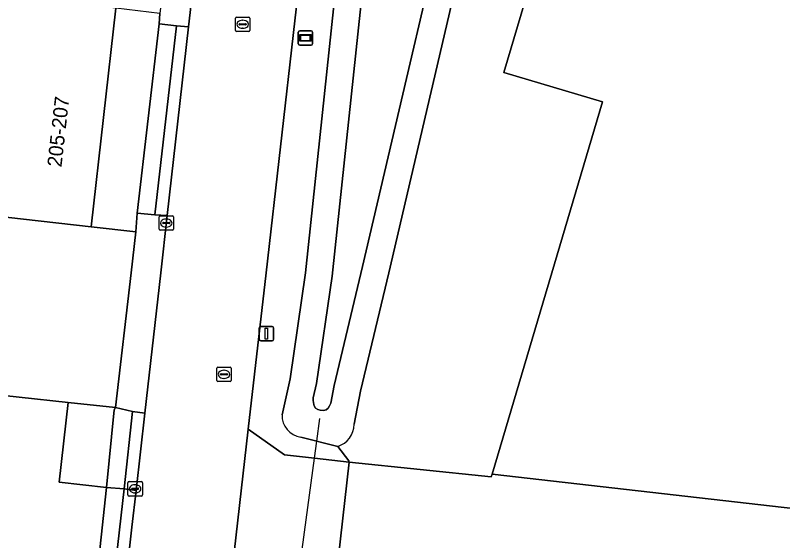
# Model space of a CAD drawing. Extents: x 161385 to 162589, y 388479 to 389756.
# Drawn here: x 162330.1 to 162383.4, y 388731.4 to 388767.9 of the extents above; entities that cross this region are included whole.
import ezdxf

# ---------------------------------------------------------------- set-up
doc = ezdxf.new("R2010")
doc.units = 0
for name, color, linetype in [('IMGEO_Berm_groen', 7, 'Continuous'), ('IMGEO_Duiker', 7, 'Continuous'), ('IMGEO_Erf', 7, 'Continuous'), ('IMGEO_Groenvoorziening', 7, 'Continuous'), ('IMGEO_Kolk', 7, 'Continuous'), ('IMGEO_Lichtmast', 7, 'Continuous'), ('IMGEO_Oever', 7, 'Continuous'), ('IMGEO_Pand', 7, 'Continuous'), ('IMGEO_Pand_nummerreeks', 7, 'Continuous'), ('IMGEO_Parkeervlak_open', 7, 'Continuous'), ('IMGEO_Rijbaan_lokaal_gesloten', 7, 'Continuous'), ('IMGEO_Rioolput', 7, 'Continuous'), ('IMGEO_Voetpad_open', 7, 'Continuous'), ('IMGEO_Waterloop', 7, 'Continuous'), ('IMGEO_Wegwijzer', 7, 'Continuous')]:
    doc.layers.add(name, color=color, linetype=linetype)

msp = doc.modelspace()

# ---------------------------------------------------------------- linework, layer by layer
at = {"layer": 'IMGEO_Berm_groen'}
for points in [[(162351.507, 388784.973), (162347.508, 388750), (162346.266, 388739.136), (162348.797, 388737.364), (162350.868, 388737.124), (162353.271, 388736.845), (162353.252, 388736.953), (162352.485, 388737.95), (162349.912, 388738.601)], [(162348.615, 388740.14), (162349.171, 388742.638), (162350.241, 388750), (162353.858, 388784.024)]]:
    msp.add_lwpolyline(points, dxfattribs=at)
for points in [[(162342.124, 388767.05), (162341.289, 388767.134), (162339.784, 388754.015), (162340.637, 388753.967)], [(162339.087, 388740.255), (162338.244, 388740.364), (162337.644, 388735.007), (162338.482, 388734.9)]]:
    msp.add_lwpolyline(points, close=True, dxfattribs=at)
msp.add_arc((162350.129, 388740.1), 1.515, 178.4978, 261.7476, dxfattribs=at)
at = {"layer": 'IMGEO_Duiker'}
msp.add_lwpolyline([(162348.984, 388723.268), (162349.236, 388725.119), (162349.427, 388726.526), (162350.868, 388737.124), (162351.03, 388738.318), (162351.242, 388739.878)], dxfattribs=at)
at = {"layer": 'IMGEO_Erf'}
for points in [[(162406.633, 388731.063), (162412.095, 388778.923), (162412.94, 388785.911), (162406.049, 388786.722), (162399.91, 388787.404), (162391.318, 388788.343), (162391.311, 388787.935), (162390.162, 388788.053), (162389.444, 388781.366), (162399.06, 388780.298), (162393.628, 388732.565), (162363.204, 388736.022), (162363.147, 388735.83), (162353.271, 388736.845), (162352.07, 388726.225)], [(162326.936, 388741.737), (162333.762, 388740.999), (162337.055, 388740.646), (162338.13, 388750), (162338.455, 388752.823), (162335.369, 388753.18), (162277.505, 388759.734)]]:
    msp.add_lwpolyline(points, dxfattribs=at)
at = {"layer": 'IMGEO_Groenvoorziening'}
for points in [[(162370.877, 388761.846), (162364.027, 388763.89), (162371.926, 388790.534), (162391.318, 388788.343), (162399.91, 388787.404), (162398.932, 388790.608), (162388.673, 388791.789), (162371.594, 388793.742), (162365.122, 388794.512), (162364.471, 388787.302), (162364.13, 388783.523), (162363.459, 388781.811), (162356.029, 388750), (162354.058, 388741.791), (162353.626, 388739.483)], [(162352.485, 388737.95), (162353.252, 388736.953), (162353.271, 388736.845), (162363.147, 388735.83), (162363.204, 388736.022), (162370.877, 388761.846)]]:
    msp.add_lwpolyline(points, dxfattribs=at)
for points in [[(162338.562, 388754.139), (162340.077, 388767.261), (162340.139, 388767.971), (162337.086, 388768.346), (162335.369, 388753.18), (162338.455, 388752.823)], [(162336.951, 388740.497), (162337.055, 388740.646), (162333.762, 388740.999), (162333.138, 388735.461), (162336.423, 388735.109)]]:
    msp.add_lwpolyline(points, close=True, dxfattribs=at)
msp.add_arc((162351.999, 388739.503), 1.627, 287.3793, 359.3007, dxfattribs=at)
at = {"layer": 'IMGEO_Kolk'}
for p, q in [((162340.076, 388753.018), (162340.076, 388753.87)), ((162340.151, 388753.944), (162341.003, 388753.944)), ((162340.335, 388753.438), (162340.335, 388753.45)), ((162340.378, 388753.487), (162340.776, 388753.487)), ((162340.564, 388753.724), (162340.589, 388753.724)), ((162340.819, 388753.45), (162340.819, 388753.438)), ((162341.077, 388753.87), (162341.077, 388753.018)), ((162341.003, 388752.944), (162340.151, 388752.944)), ((162340.773, 388753.401), (162340.375, 388753.401)), ((162340.587, 388753.164), (162340.562, 388753.164)), ((162337.915, 388734.58), (162337.915, 388735.432)), ((162337.99, 388735.506), (162338.842, 388735.506)), ((162338.916, 388735.432), (162338.916, 388734.58)), ((162338.174, 388735), (162338.174, 388735.012)), ((162338.612, 388734.963), (162338.214, 388734.963)), ((162338.217, 388735.049), (162338.615, 388735.049)), ((162338.403, 388735.286), (162338.428, 388735.286)), ((162338.658, 388735.012), (162338.658, 388735)), ((162338.842, 388734.506), (162337.99, 388734.506)), ((162338.426, 388734.726), (162338.401, 388734.726))]:
    msp.add_line(p, q, dxfattribs=at)
for points in [[(162340.076, 388753.018), (162340.076, 388753.87)], [(162340.151, 388753.944), (162341.003, 388753.944)], [(162341.077, 388753.87), (162341.077, 388753.018)], [(162341.003, 388752.944), (162340.151, 388752.944)], [(162337.915, 388734.58), (162337.915, 388735.432)], [(162337.99, 388735.506), (162338.842, 388735.506)], [(162338.916, 388735.432), (162338.916, 388734.58)], [(162338.842, 388734.506), (162337.99, 388734.506)]]:
    msp.add_lwpolyline(points, dxfattribs=at)
for centre, radius, start, end in [((162340.153, 388753.868), 0.0765, 91.552, 178.448), ((162340.153, 388753.868), 0.0765, 91.552, 178.448), ((162340.375, 388753.447), 0.0403, 85.8775, 175.7526), ((162340.78, 388753.449), 0.0386, 1.7309, 96.639), ((162341.001, 388753.868), 0.0765, 1.552, 88.448), ((162341.001, 388753.868), 0.0765, 1.552, 88.448), ((162340.153, 388753.02), 0.0765, 181.552, 268.448), ((162340.153, 388753.02), 0.0765, 181.552, 268.448), ((162340.372, 388753.437), 0.0366, 178.938, 274.7102), ((162340.776, 388753.444), 0.043, 264.8664, 352.4533), ((162341.001, 388753.02), 0.0765, 271.552, 358.448), ((162341.001, 388753.02), 0.0765, 271.552, 358.448), ((162337.992, 388735.43), 0.0765, 91.552, 178.448), ((162337.992, 388735.43), 0.0765, 91.552, 178.448), ((162338.84, 388735.43), 0.0765, 1.552, 88.448), ((162338.84, 388735.43), 0.0765, 1.552, 88.448), ((162338.214, 388735.009), 0.0403, 85.8775, 175.7526), ((162338.211, 388734.999), 0.0366, 178.938, 274.7102), ((162338.615, 388735.006), 0.043, 264.8664, 352.4533), ((162338.619, 388735.011), 0.0386, 1.7309, 96.639), ((162337.992, 388734.582), 0.0765, 181.552, 268.448), ((162337.992, 388734.582), 0.0765, 181.552, 268.448), ((162338.84, 388734.582), 0.0765, 271.552, 358.448), ((162338.84, 388734.582), 0.0765, 271.552, 358.448)]:
    msp.add_arc(centre, radius, start, end, dxfattribs=at)
for centre, major_axis, ratio, start_param, end_param in [((162340.563, 388753.444), (-0.387, 0.002), 0.722429, 4.712389, 7.853982), ((162340.588, 388753.444), (-0.39, 0.002), 0.717154, 1.570796, 4.712389), ((162338.402, 388735.006), (-0.387, 0.002), 0.722429, 4.712389, 7.853982), ((162338.427, 388735.006), (-0.39, 0.002), 0.717154, 1.570796, 4.712389)]:
    msp.add_ellipse(centre, major_axis=major_axis, ratio=ratio, start_param=start_param, end_param=end_param, dxfattribs=at)
at = {"layer": 'IMGEO_Lichtmast'}
for p, q in [((162347.035, 388745.37), (162347.035, 388746.17)), ((162347.035, 388746.17), (162347.035, 388745.37)), ((162347.135, 388746.27), (162347.925, 388746.27)), ((162347.925, 388746.27), (162347.135, 388746.27)), ((162348.025, 388746.17), (162348.025, 388745.37)), ((162348.025, 388745.37), (162348.025, 388746.17)), ((162347.925, 388745.27), (162347.135, 388745.27)), ((162347.135, 388745.27), (162347.925, 388745.27))]:
    msp.add_line(p, q, dxfattribs=at)
msp.add_lwpolyline([(162347.455, 388746.145), (162347.605, 388746.145), (162347.605, 388745.395), (162347.455, 388745.395), (162347.455, 388746.145)], dxfattribs=at)
for centre, start, end in [((162347.135, 388746.17), 90, 180), ((162347.135, 388746.17), 90, 180), ((162347.925, 388746.17), 0, 90), ((162347.925, 388746.17), 360, 90), ((162347.135, 388745.37), 180, 270), ((162347.135, 388745.37), 180, 270), ((162347.925, 388745.37), 270, 0), ((162347.925, 388745.37), 270, 0)]:
    msp.add_arc(centre, 0.1, start, end, dxfattribs=at)
at = {"layer": 'IMGEO_Oever'}
for points in [[(162362.475, 388785.925), (162362.297, 388783.956), (162361.674, 388782.366), (162354.215, 388750.43), (162352.234, 388742.18), (162352.006, 388740.959), (162351.919, 388740.769), (162351.816, 388740.604), (162351.686, 388740.494), (162351.501, 388740.445), (162351.257, 388740.46), (162351.103, 388740.498), (162350.936, 388740.601), (162350.848, 388740.757), (162350.82, 388740.858), (162350.79, 388741.139), (162350.789, 388741.329), (162351.006, 388742.301), (162352.091, 388749.767), (162355.708, 388783.794)], [(162353.858, 388784.024), (162350.241, 388750), (162349.171, 388742.638), (162348.615, 388740.14)], [(162353.626, 388739.483), (162354.058, 388741.791), (162356.029, 388750), (162363.459, 388781.811)], [(162349.912, 388738.601), (162352.485, 388737.95)]]:
    msp.add_lwpolyline(points, dxfattribs=at)
for centre, radius, start, end in [((162350.129, 388740.1), 1.515, 178.4978, 261.7476), ((162351.999, 388739.503), 1.627, 287.3793, 359.3007)]:
    msp.add_arc(centre, radius, start, end, dxfattribs=at)
at = {"layer": 'IMGEO_Pand'}
for points in [[(162391.318, 388788.343), (162371.926, 388790.534), (162364.027, 388763.89), (162370.877, 388761.846), (162363.204, 388736.022), (162393.628, 388732.565), (162399.06, 388780.298), (162389.444, 388781.366), (162390.162, 388788.053), (162391.311, 388787.935)], [(162335.369, 388753.18), (162337.086, 388768.346), (162330.125, 388769.129), (162330.688, 388773.968), (162279.747, 388779.705), (162277.505, 388759.734)]]:
    msp.add_lwpolyline(points, close=True, dxfattribs=at)
at = {"layer": 'IMGEO_Parkeervlak_open'}
msp.add_lwpolyline([(162335.69, 388728.208), (162336.423, 388735.109), (162333.138, 388735.461), (162333.762, 388740.999), (162326.936, 388741.737), (162324.434, 388720.007), (162331.4, 388719.2), (162332.085, 388724.677), (162335.236, 388724.284)], close=True, dxfattribs=at)
at = {"layer": 'IMGEO_Rijbaan_lokaal_gesloten'}
msp.add_lwpolyline([(162344.45, 388723.253), (162346.266, 388739.136), (162347.508, 388750), (162351.507, 388784.973), (162344.038, 388783.802), (162342.836, 388773.285), (162342.124, 388767.05), (162340.637, 388753.967), (162340.189, 388750), (162339.087, 388740.255), (162338.482, 388734.9), (162338.192, 388732.338), (162337.703, 388727.976)], dxfattribs=at)
at = {"layer": 'IMGEO_Rioolput'}
for p, q in [((162345.383, 388766.806), (162345.383, 388767.658)), ((162345.458, 388767.732), (162346.31, 388767.732)), ((162345.871, 388767.512), (162345.896, 388767.512)), ((162346.384, 388767.658), (162346.384, 388766.806)), ((162345.642, 388767.226), (162345.642, 388767.238)), ((162346.08, 388767.189), (162345.682, 388767.189)), ((162345.685, 388767.275), (162346.083, 388767.275)), ((162345.894, 388766.952), (162345.869, 388766.952)), ((162346.126, 388767.238), (162346.126, 388767.226)), ((162346.31, 388766.732), (162345.458, 388766.732)), ((162344.085, 388742.523), (162344.085, 388743.375)), ((162344.16, 388743.449), (162345.012, 388743.449)), ((162345.086, 388743.375), (162345.086, 388742.523)), ((162344.344, 388742.943), (162344.344, 388742.955)), ((162344.782, 388742.906), (162344.384, 388742.906)), ((162344.387, 388742.992), (162344.785, 388742.992)), ((162344.573, 388743.229), (162344.598, 388743.229)), ((162344.828, 388742.955), (162344.828, 388742.943)), ((162345.012, 388742.449), (162344.16, 388742.449)), ((162344.596, 388742.669), (162344.571, 388742.669))]:
    msp.add_line(p, q, dxfattribs=at)
for points in [[(162345.383, 388766.806), (162345.383, 388767.658)], [(162345.458, 388767.732), (162346.31, 388767.732)], [(162346.384, 388767.658), (162346.384, 388766.806)], [(162346.31, 388766.732), (162345.458, 388766.732)], [(162344.085, 388742.523), (162344.085, 388743.375)], [(162344.16, 388743.449), (162345.012, 388743.449)], [(162345.086, 388743.375), (162345.086, 388742.523)], [(162345.012, 388742.449), (162344.16, 388742.449)]]:
    msp.add_lwpolyline(points, dxfattribs=at)
for centre, radius, start, end in [((162345.46, 388767.656), 0.0765, 91.552, 178.448), ((162345.46, 388767.656), 0.0765, 91.552, 178.448), ((162346.308, 388767.656), 0.0765, 1.552, 88.448), ((162346.308, 388767.656), 0.0765, 1.552, 88.448), ((162345.46, 388766.808), 0.0765, 181.552, 268.448), ((162345.46, 388766.808), 0.0765, 181.552, 268.448), ((162345.682, 388767.235), 0.0403, 85.8775, 175.7526), ((162345.679, 388767.225), 0.0366, 178.938, 274.7102), ((162346.083, 388767.232), 0.043, 264.8664, 352.4533), ((162346.087, 388767.237), 0.0386, 1.7309, 96.639), ((162346.308, 388766.808), 0.0765, 271.552, 358.448), ((162346.308, 388766.808), 0.0765, 271.552, 358.448), ((162344.162, 388743.373), 0.0765, 91.552, 178.448), ((162344.162, 388743.373), 0.0765, 91.552, 178.448), ((162345.01, 388743.373), 0.0765, 1.552, 88.448), ((162345.01, 388743.373), 0.0765, 1.552, 88.448), ((162344.384, 388742.952), 0.0403, 85.8775, 175.7526), ((162344.381, 388742.942), 0.0366, 178.938, 274.7102), ((162344.785, 388742.949), 0.043, 264.8664, 352.4533), ((162344.789, 388742.954), 0.0386, 1.7309, 96.639), ((162344.162, 388742.525), 0.0765, 181.552, 268.448), ((162344.162, 388742.525), 0.0765, 181.552, 268.448), ((162345.01, 388742.525), 0.0765, 271.552, 358.448), ((162345.01, 388742.525), 0.0765, 271.552, 358.448)]:
    msp.add_arc(centre, radius, start, end, dxfattribs=at)
for centre, major_axis, ratio, start_param, end_param in [((162345.87, 388767.232), (-0.387, 0.002), 0.722429, 4.712389, 7.853982), ((162345.895, 388767.232), (-0.39, 0.002), 0.717154, 1.570796, 4.712389), ((162344.572, 388742.949), (-0.387, 0.002), 0.722429, 4.712389, 7.853982), ((162344.597, 388742.949), (-0.39, 0.002), 0.717154, 1.570796, 4.712389)]:
    msp.add_ellipse(centre, major_axis=major_axis, ratio=ratio, start_param=start_param, end_param=end_param, dxfattribs=at)
at = {"layer": 'IMGEO_Voetpad_open'}
for points in [[(162340.788, 388773.594), (162340.71, 388772.751), (162340.139, 388767.971), (162340.077, 388767.261), (162341.289, 388767.134), (162342.124, 388767.05), (162342.836, 388773.285), (162344.038, 388783.802), (162343.152, 388783.876), (162341.98, 388784.02), (162341.961, 388783.856)], [(162339.784, 388754.015), (162341.289, 388767.134), (162340.077, 388767.261), (162338.562, 388754.139)], [(162338.244, 388740.364), (162339.087, 388740.255), (162340.189, 388750), (162340.637, 388753.967), (162339.784, 388754.015), (162338.562, 388754.139), (162338.455, 388752.823), (162338.13, 388750), (162337.055, 388740.646)], [(162337.644, 388735.007), (162338.244, 388740.364), (162337.055, 388740.646), (162336.951, 388740.497), (162336.423, 388735.109)], [(162350.868, 388737.124), (162348.797, 388737.364), (162346.266, 388739.136), (162344.45, 388723.253), (162347.961, 388726.693), (162349.427, 388726.526), (162352.07, 388726.225), (162353.271, 388736.845)], [(162336.869, 388728.082), (162337.644, 388735.007), (162336.423, 388735.109), (162335.69, 388728.208)], [(162336.869, 388728.082), (162337.703, 388727.976), (162338.192, 388732.338), (162338.482, 388734.9), (162337.644, 388735.007)]]:
    msp.add_lwpolyline(points, close=True, dxfattribs=at)
at = {"layer": 'IMGEO_Waterloop'}
msp.add_lwpolyline([(162355.817, 388784.557), (162355.708, 388783.794), (162352.091, 388749.767), (162351.006, 388742.301), (162350.789, 388741.329), (162350.79, 388741.139), (162350.82, 388740.858), (162350.848, 388740.757), (162350.936, 388740.601), (162351.103, 388740.498), (162351.257, 388740.46), (162351.501, 388740.445), (162351.686, 388740.494), (162351.816, 388740.604), (162351.919, 388740.769), (162352.006, 388740.959), (162352.234, 388742.18), (162354.215, 388750.43), (162361.674, 388782.366), (162362.297, 388783.956), (162362.475, 388785.925)], dxfattribs=at)
at = {"layer": 'IMGEO_Wegwijzer'}
for p, q in [((162349.843, 388766.784), (162350.633, 388766.784)), ((162350.633, 388766.784), (162349.843, 388766.784)), ((162349.743, 388765.884), (162349.743, 388766.684)), ((162349.743, 388766.684), (162349.743, 388765.884)), ((162350.733, 388766.684), (162350.733, 388765.884)), ((162350.733, 388765.884), (162350.733, 388766.684)), ((162350.633, 388765.784), (162349.843, 388765.784)), ((162349.843, 388765.784), (162350.633, 388765.784))]:
    msp.add_line(p, q, dxfattribs=at)
for points in [[(162349.844, 388766.516), (162350.632, 388766.516), (162350.632, 388766.052), (162349.844, 388766.052), (162349.844, 388766.516)], [(162349.909, 388766.451), (162349.909, 388766.117), (162350.567, 388766.117), (162350.567, 388766.451), (162349.909, 388766.451)]]:
    msp.add_lwpolyline(points, dxfattribs=at)
for centre, start, end in [((162349.843, 388766.684), 90, 180), ((162349.843, 388766.684), 90, 180), ((162350.633, 388766.684), 0, 90), ((162350.633, 388766.684), 360, 90), ((162349.843, 388765.884), 180, 270), ((162349.843, 388765.884), 180, 270), ((162350.633, 388765.884), 270, 0), ((162350.633, 388765.884), 270, 0)]:
    msp.add_arc(centre, 0.1, start, end, dxfattribs=at)

# ---------------------------------------------------------------- texts
at = {"layer": 'IMGEO_Pand_nummerreeks'}
msp.add_text('205-207', height=1, rotation=83.5408, dxfattribs=at).set_placement((162333.298, 388757.29))

doc.saveas('drawing.dxf')
